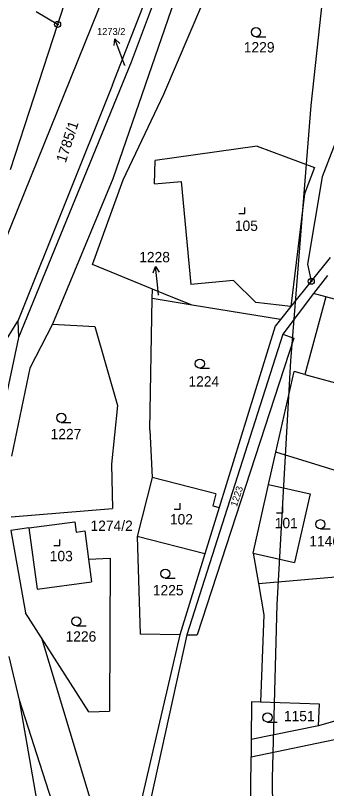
# Model space of a CAD drawing. Extents: x -546762 to -540209, y -1046851 to -1035694.
# Drawn here: x -543642.7 to -543591.5, y -1041539.3 to -1041412.2 of the extents above; entities that cross this region are included whole.
import ezdxf

# ---------------------------------------------------------------- set-up
doc = ezdxf.new("R2010")
doc.units = 0
for name, color, linetype in [('Vrstva 1', 7, 'Continuous'), ('Vrstva 16', 7, 'Continuous'), ('Vrstva 18', 7, 'Continuous'), ('Vrstva 19', 7, 'Continuous'), ('Vrstva 24', 7, 'Continuous'), ('Vrstva 25', 7, 'Continuous'), ('Vrstva 52', 7, 'Continuous')]:
    doc.layers.add(name, color=color, linetype=linetype)

msp = doc.modelspace()

# ---------------------------------------------------------------- linework, layer by layer
at = {"layer": 'Vrstva 1'}
for p, q in [((-543644.91, -1041466.64), (-543642.33, -1041462.47)), ((-543642.02, -1041524.75), (-543643.74, -1041517.56))]:
    msp.add_line(p, q, dxfattribs=at)
for points in [[(-543648.99, -1041460.51), (-543607.05, -1041356.88)], [(-543604.75, -1041369.47), (-543623.66, -1041419.92)], [(-543626.73, -1041423.63), (-543606.05, -1041370.58)], [(-543612.36, -1041397.44), (-543626.72, -1041439.08)], [(-543634.24, -1041409), (-543635.78, -1041413.71)], [(-543618.3, -1041425.17), (-543612.04, -1041410.57)], [(-543635.78, -1041413.71), (-543639.29, -1041411.63)], [(-543635.78, -1041413.71), (-543643.59, -1041437.6)], [(-543623.66, -1041419.92), (-543642.21, -1041465.15)], [(-543626.73, -1041423.63), (-543642.33, -1041462.47)], [(-543625.02, -1041439.23), (-543618.3, -1041425.17)], [(-543588.02, -1041427.68), (-543592.25, -1041438.73)], [(-543602.94, -1041433.71), (-543619.75, -1041436.09)], [(-543602.94, -1041433.71), (-543593.51, -1041437.19)], [(-543619.83, -1041439.91), (-543619.75, -1041436.09)], [(-543593.51, -1041437.19), (-543595.19, -1041441.52)], [(-543626.72, -1041439.08), (-543636.61, -1041462.98)], [(-543592.25, -1041438.73), (-543594.66, -1041453.1)], [(-543630.05, -1041453.14), (-543625.02, -1041439.23)], [(-543619.83, -1041439.91), (-543615.44, -1041439.51)], [(-543615.44, -1041439.51), (-543613.88, -1041456.44)], [(-543595.19, -1041441.52), (-543597.44, -1041460.08)], [(-543594.66, -1041453.1), (-543594.06, -1041455.9)], [(-543590.93, -1041452.02), (-543594.06, -1041455.9)], [(-543620.17, -1041457.21), (-543630.05, -1041453.14)], [(-543591.41, -1041454.94), (-543593.7, -1041457.94)], [(-543606.83, -1041455.79), (-543613.88, -1041456.44)], [(-543606.83, -1041455.79), (-543603.19, -1041459.39)], [(-543594.06, -1041455.9), (-543597.44, -1041460.08)], [(-543620.2, -1041458.74), (-543620.17, -1041457.21)], [(-543617.39, -1041458.36), (-543620.17, -1041457.21)], [(-543593.7, -1041457.94), (-543598.76, -1041464.59)], [(-543591.66, -1041458.49), (-543593.7, -1041457.94)], [(-543620.63, -1041480.34), (-543620.2, -1041458.74)], [(-543613.64, -1041459.81), (-543620.2, -1041458.74)], [(-543613.64, -1041459.81), (-543617.39, -1041458.36)], [(-543597.44, -1041460.08), (-543603.19, -1041459.39)], [(-543591.66, -1041458.49), (-543595.1, -1041471.24)], [(-543588.02, -1041459.47), (-543591.66, -1041458.49)], [(-543599.13, -1041462.19), (-543613.64, -1041459.81)], [(-543597.44, -1041460.08), (-543599.13, -1041462.19)], [(-543642.33, -1041462.47), (-543642.21, -1041465.15)], [(-543636.61, -1041462.98), (-543640.37, -1041470.17)], [(-543636.61, -1041462.98), (-543629.65, -1041463.35)], [(-543599.13, -1041462.19), (-543600.01, -1041463.28)], [(-543629.65, -1041463.35), (-543625.9, -1041476.34)], [(-543600.01, -1041463.28), (-543609.2, -1041493.06)], [(-543642.21, -1041465.15), (-543646.59, -1041485.66)], [(-543598.76, -1041464.59), (-543614.5, -1041514.01)], [(-543596.93, -1041465.27), (-543612.8, -1041514.03)], [(-543598.76, -1041464.59), (-543596.93, -1041465.27)], [(-543640.37, -1041470.17), (-543643.34, -1041484.64)], [(-543599.88, -1041483.97), (-543596.89, -1041470.75)], [(-543595.1, -1041471.24), (-543596.89, -1041470.75)], [(-543595.1, -1041471.24), (-543588.28, -1041473.08)], [(-543625.9, -1041476.34), (-543626.91, -1041485.98)], [(-543620.63, -1041480.34), (-543620.21, -1041488.16)], [(-543601.09, -1041489.32), (-543599.88, -1041483.97)], [(-543585.31, -1041488.48), (-543599.88, -1041483.97)], [(-543626.91, -1041485.98), (-543626.75, -1041493.25)], [(-543620.21, -1041488.16), (-543622.7, -1041497.85)], [(-543609.75, -1041490.85), (-543620.21, -1041488.16)], [(-543603.64, -1041500.6), (-543601.09, -1041489.32)], [(-543601.09, -1041489.32), (-543594.27, -1041490.86)], [(-543609.75, -1041490.85), (-543610.25, -1041492.79)], [(-543594.27, -1041490.86), (-543596.82, -1041502.14)], [(-543643.44, -1041494.59), (-543626.75, -1041493.25)], [(-543609.2, -1041493.06), (-543611.56, -1041500.71)], [(-543610.25, -1041492.79), (-543609.2, -1041493.06)], [(-543640.49, -1041496.44), (-543632.96, -1041495.44)], [(-543632.96, -1041495.44), (-543632.74, -1041497.12)], [(-543640.49, -1041496.44), (-543643.46, -1041496.84)], [(-543643.46, -1041496.84), (-543641.07, -1041510.38)], [(-543640.49, -1041496.44), (-543639.15, -1041506.49)], [(-543632.74, -1041497.12), (-543631.31, -1041496.93)], [(-543631.31, -1041496.93), (-543630.69, -1041501.55)], [(-543622.7, -1041497.85), (-543622.22, -1041513.9)], [(-543611.56, -1041500.71), (-543622.7, -1041497.85)], [(-543611.56, -1041500.71), (-543615.66, -1041513.99)], [(-543603.64, -1041500.6), (-543596.82, -1041502.14)], [(-543603.64, -1041500.6), (-543602.75, -1041505.58)], [(-543630.69, -1041501.55), (-543627.14, -1041501.43)], [(-543630.69, -1041501.55), (-543630.19, -1041505.3)], [(-543627.14, -1041501.43), (-543627.23, -1041526.53)], [(-543602.75, -1041505.58), (-543589.43, -1041504.42)], [(-543639.15, -1041506.49), (-543630.19, -1041505.3)], [(-543602.75, -1041505.58), (-543601.84, -1041510.7)], [(-543638.43, -1041514.51), (-543641.07, -1041510.38)], [(-543601.84, -1041510.7), (-543602.42, -1041525.08)], [(-543615.66, -1041513.99), (-543625.63, -1041556.82)], [(-543614.5, -1041514.01), (-543624.65, -1041560.06)], [(-543615.66, -1041513.99), (-543622.22, -1041513.9)], [(-543614.5, -1041514.01), (-543612.8, -1041514.03)], [(-543630.64, -1041526.66), (-543638.43, -1041514.51)], [(-543638.43, -1041514.51), (-543625.63, -1041556.82)], [(-543571.57, -1041522.8), (-543592.89, -1041528.94)], [(-543634.79, -1041566.24), (-543642.02, -1041524.75)], [(-543629.02, -1041565.35), (-543642.02, -1041524.75)], [(-543603.89, -1041525.04), (-543603.94, -1041531.21)], [(-543602.42, -1041525.08), (-543603.89, -1041525.04)], [(-543592.72, -1041525.37), (-543602.42, -1041525.08)], [(-543592.89, -1041528.94), (-543592.72, -1041525.37)], [(-543630.64, -1041526.66), (-543627.23, -1041526.53)], [(-543603.97, -1041534.05), (-543572.59, -1041527.52)], [(-543592.89, -1041528.94), (-543603.94, -1041531.21)], [(-543603.94, -1041531.21), (-543603.97, -1041534.05)], [(-543604.06, -1041544.21), (-543603.97, -1041534.05)]]:
    msp.add_lwpolyline(points, dxfattribs=at)
at = {"layer": 'Vrstva 16'}
for p, q in [((-543625.31, -1041418.87), (-543626.37, -1041416.06)), ((-543619.35, -1041456.45), (-543619.68, -1041453.47))]:
    msp.add_line(p, q, dxfattribs=at)
for points in [[(-543626.48, -1041417.18), (-543626.37, -1041416.06), (-543625.55, -1041416.82)], [(-543624.71, -1041420.46), (-543625.31, -1041418.87)], [(-543620.07, -1041454.52), (-543619.68, -1041453.47), (-543619.07, -1041454.41)], [(-543619.16, -1041458.17), (-543619.35, -1041456.45)]]:
    msp.add_lwpolyline(points, dxfattribs=at)
at = {"layer": 'Vrstva 24'}
for centre, radius in [((-543635.78, -1041413.71), 0.5), ((-543635.78, -1041413.71), 0.1), ((-543594.06, -1041455.9), 0.5), ((-543594.06, -1041455.9), 0.1)]:
    msp.add_circle(centre, radius, dxfattribs=at)
at = {"layer": 'Vrstva 25'}
for p, q in [((-543603.16, -1041415.73), (-543601.56, -1041415.73)), ((-543612.39, -1041470.21), (-543610.79, -1041470.21)), ((-543635.18, -1041479.1), (-543633.58, -1041479.1)), ((-543592.57, -1041496.58), (-543590.97, -1041496.58)), ((-543618.07, -1041504.7), (-543616.47, -1041504.7)), ((-543632.68, -1041512.54), (-543631.08, -1041512.54)), ((-543601.26, -1041528.33), (-543599.66, -1041528.33))]:
    msp.add_line(p, q, dxfattribs=at)
for points in [[(-543606, -1041444.8), (-543605, -1041444.8), (-543605, -1041443.8)], [(-543616.62, -1041493.37), (-543615.62, -1041493.37), (-543615.62, -1041492.37)], [(-543599.76, -1041493.95), (-543598.76, -1041493.95), (-543598.76, -1041492.95)], [(-543636.4, -1041499.33), (-543635.4, -1041499.33), (-543635.4, -1041498.33)]]:
    msp.add_lwpolyline(points, dxfattribs=at)
for centre in [(-543603.16, -1041414.98), (-543612.39, -1041469.46), (-543635.18, -1041478.35), (-543592.57, -1041495.83), (-543618.07, -1041503.95), (-543632.68, -1041511.79), (-543601.26, -1041527.58)]:
    msp.add_circle(centre, 0.75, dxfattribs=at)
at = {"layer": 'Vrstva 52'}
msp.add_lwpolyline([(-543580.05, -1041272.47), (-543581.53, -1041313.66), (-543583.02, -1041329.8), (-543585.24, -1041350.95), (-543590.06, -1041389.55), (-543594.14, -1041427.03), (-543597.48, -1041468.96), (-543599.71, -1041509.04), (-543600.5, -1041537.54), (-543600.29, -1041558.96), (-543600.71, -1041581.44), (-543602.41, -1041608.37), (-543604.74, -1041627.67)], dxfattribs=at)

# ---------------------------------------------------------------- texts
at = {"layer": 'Vrstva 16'}
for s, height, p in [('1273/2', 1.14, (-543629.29, -1041415.44)), ('1228', 1.7, (-543622.36, -1041452.79))]:
    msp.add_text(s, height=height, dxfattribs=at).set_placement(p)
at = {"layer": 'Vrstva 18'}
for s, height, p in [('1229', 1.7, (-543605.16, -1041418.31)), ('1273/2', 0.1, (-543624.92, -1041420.46)), ('1228', 0.1, (-543619.29, -1041458.17)), ('1224', 1.7, (-543614.26, -1041473.21)), ('1227', 1.7, (-543636.93, -1041481.86)), ('1274/2', 1.7, (-543630.37, -1041496.93)), ('1146', 1.7, (-543594.39, -1041499.47)), ('1225', 1.7, (-543620.12, -1041507.52)), ('1226', 1.7, (-543634.47, -1041515.12)), ('1151', 1.7, (-543598.57, -1041528.21))]:
    msp.add_text(s, height=height, dxfattribs=at).set_placement(p)
for s, height, rotation, p in [('1785/1', 1.7, 72, (-543634.45, -1041436.54)), ('1223', 1.14, 72.0228, (-543606.3, -1041493.03))]:
    msp.add_text(s, height=height, rotation=rotation, dxfattribs=at).set_placement(p)
at = {"layer": 'Vrstva 19'}
for s, p in [('105', (-543606.63, -1041447.64)), ('102', (-543617.31, -1041495.87)), ('101', (-543600.07, -1041496.49)), ('103', (-543637.07, -1041501.91))]:
    msp.add_text(s, height=1.7, dxfattribs=at).set_placement(p)

doc.saveas('drawing.dxf')
